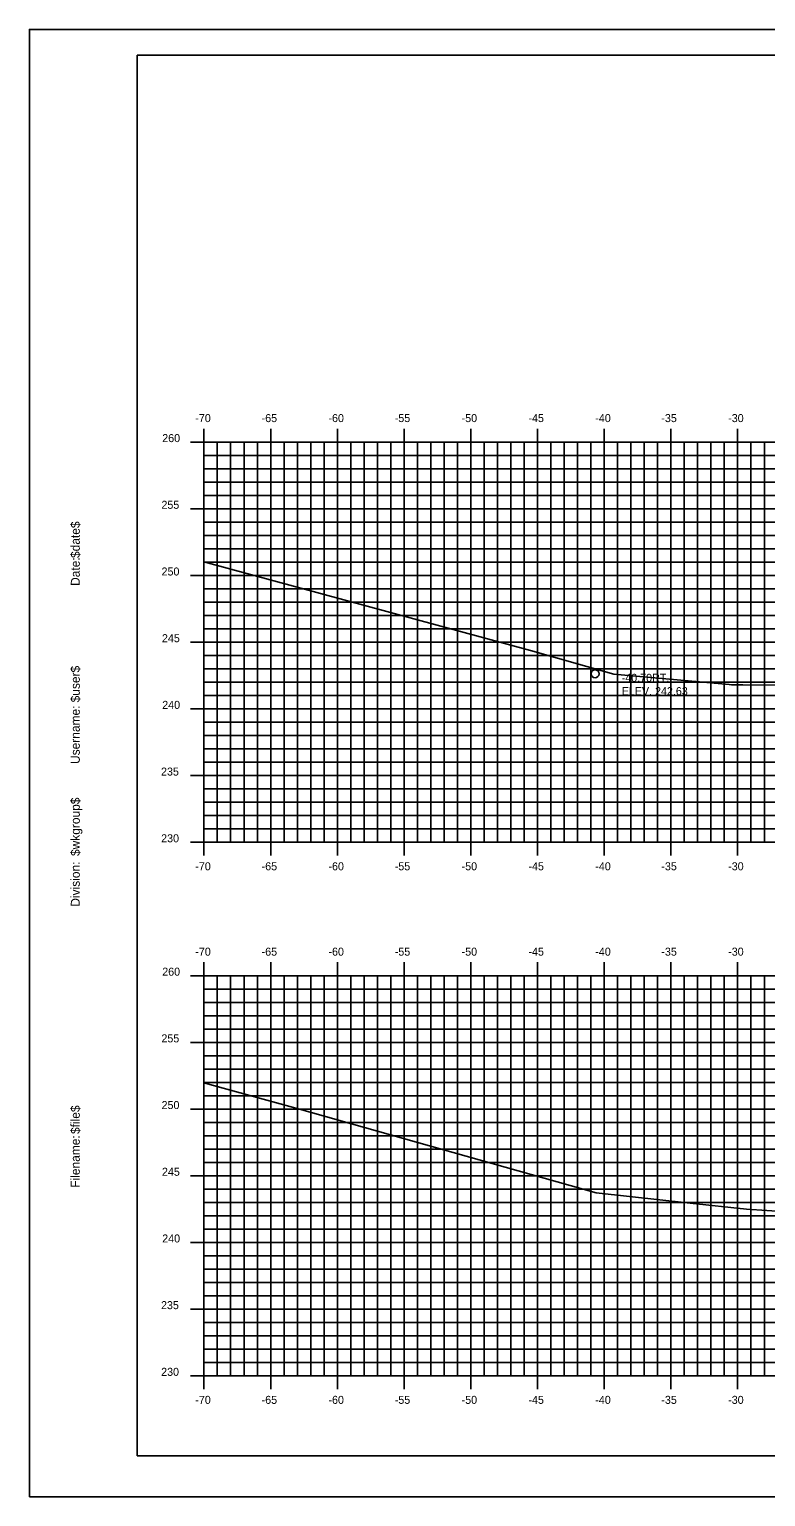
# Model space of a CAD drawing. Extents: x 1170543 to 1177585, y 609599 to 610623.
# Drawn here: x 1173056.4 to 1173111.6, y 609598.8 to 609708.8 of the extents above; entities that cross this region are included whole.
import ezdxf

# ---------------------------------------------------------------- set-up
doc = ezdxf.new("R2010")
doc.units = 0
for name, color, linetype in [('BORDER', 7, 'Continuous'), ('D_Text_Standard', 7, 'Continuous'), ('H_V ANNOTATION', 7, 'Continuous'), ('MAJOR', 7, 'Continuous'), ('MINOR', 7, 'Continuous'), ('PLOT BOUNDARY', 7, 'Continuous'), ('S_Drainage_Invert', 7, 'Continuous'), ('S_Roadway_Centerline', 7, 'Continuous')]:
    doc.layers.add(name, color=color, linetype=linetype)

msp = doc.modelspace()

# ---------------------------------------------------------------- linework, layer by layer
at = {"layer": 'BORDER'}
for p, q in [((1173224.5, 609706.87), (1173064.5, 609706.87)), ((1173064.5, 609706.87), (1173064.5, 609601.87)), ((1173064.5, 609601.87), (1173224.5, 609601.87))]:
    msp.add_line(p, q, dxfattribs=at)
at = {"layer": 'MAJOR'}
for p, q in [((1173069.5, 609678.87), (1173069.5, 609677.87)), ((1173074.5, 609678.87), (1173074.5, 609677.87)), ((1173079.5, 609678.87), (1173079.5, 609677.87)), ((1173084.5, 609678.87), (1173084.5, 609677.87)), ((1173089.5, 609678.87), (1173089.5, 609677.87)), ((1173094.5, 609678.87), (1173094.5, 609677.87)), ((1173099.5, 609678.87), (1173099.5, 609677.87)), ((1173104.5, 609678.87), (1173104.5, 609677.87)), ((1173109.5, 609678.87), (1173109.5, 609677.87)), ((1173068.5, 609677.87), (1173069.5, 609677.87)), ((1173069.5, 609677.87), (1173209.5, 609677.87)), ((1173069.5, 609647.87), (1173069.5, 609677.87)), ((1173069.5, 609647.87), (1173069.5, 609677.87)), ((1173069.5, 609677.87), (1173209.5, 609677.87)), ((1173074.5, 609647.87), (1173074.5, 609677.87)), ((1173079.5, 609647.87), (1173079.5, 609677.87)), ((1173084.5, 609647.87), (1173084.5, 609677.87)), ((1173089.5, 609647.87), (1173089.5, 609677.87)), ((1173094.5, 609647.87), (1173094.5, 609677.87)), ((1173099.5, 609647.87), (1173099.5, 609677.87)), ((1173104.5, 609647.87), (1173104.5, 609677.87)), ((1173109.5, 609647.87), (1173109.5, 609677.87)), ((1173068.5, 609672.87), (1173069.5, 609672.87)), ((1173069.5, 609672.87), (1173209.5, 609672.87)), ((1173068.5, 609667.87), (1173069.5, 609667.87)), ((1173069.5, 609667.87), (1173209.5, 609667.87)), ((1173068.5, 609662.87), (1173069.5, 609662.87)), ((1173069.5, 609662.87), (1173209.5, 609662.87)), ((1173068.5, 609657.87), (1173069.5, 609657.87)), ((1173069.5, 609657.87), (1173209.5, 609657.87)), ((1173068.5, 609652.87), (1173069.5, 609652.87)), ((1173069.5, 609652.87), (1173209.5, 609652.87)), ((1173068.5, 609647.87), (1173069.5, 609647.87)), ((1173069.5, 609647.87), (1173209.5, 609647.87)), ((1173069.5, 609647.87), (1173209.5, 609647.87)), ((1173069.5, 609646.87), (1173069.5, 609647.87)), ((1173074.5, 609646.87), (1173074.5, 609647.87)), ((1173079.5, 609646.87), (1173079.5, 609647.87)), ((1173084.5, 609646.87), (1173084.5, 609647.87)), ((1173089.5, 609646.87), (1173089.5, 609647.87)), ((1173094.5, 609646.87), (1173094.5, 609647.87)), ((1173099.5, 609646.87), (1173099.5, 609647.87)), ((1173104.5, 609646.87), (1173104.5, 609647.87)), ((1173109.5, 609646.87), (1173109.5, 609647.87)), ((1173069.5, 609638.87), (1173069.5, 609637.87)), ((1173074.5, 609638.87), (1173074.5, 609637.87)), ((1173079.5, 609638.87), (1173079.5, 609637.87)), ((1173084.5, 609638.87), (1173084.5, 609637.87)), ((1173089.5, 609638.87), (1173089.5, 609637.87)), ((1173094.5, 609638.87), (1173094.5, 609637.87)), ((1173099.5, 609638.87), (1173099.5, 609637.87)), ((1173104.5, 609638.87), (1173104.5, 609637.87)), ((1173109.5, 609638.87), (1173109.5, 609637.87)), ((1173068.5, 609637.87), (1173069.5, 609637.87)), ((1173069.5, 609637.87), (1173209.5, 609637.87)), ((1173069.5, 609607.87), (1173069.5, 609637.87)), ((1173069.5, 609607.87), (1173069.5, 609637.87)), ((1173069.5, 609637.87), (1173209.5, 609637.87)), ((1173074.5, 609607.87), (1173074.5, 609637.87)), ((1173079.5, 609607.87), (1173079.5, 609637.87)), ((1173084.5, 609607.87), (1173084.5, 609637.87)), ((1173089.5, 609607.87), (1173089.5, 609637.87)), ((1173094.5, 609607.87), (1173094.5, 609637.87)), ((1173099.5, 609607.87), (1173099.5, 609637.87)), ((1173104.5, 609607.87), (1173104.5, 609637.87)), ((1173109.5, 609607.87), (1173109.5, 609637.87)), ((1173068.5, 609632.87), (1173069.5, 609632.87)), ((1173069.5, 609632.87), (1173209.5, 609632.87)), ((1173068.5, 609627.87), (1173069.5, 609627.87)), ((1173069.5, 609627.87), (1173209.5, 609627.87)), ((1173068.5, 609622.87), (1173069.5, 609622.87)), ((1173069.5, 609622.87), (1173209.5, 609622.87)), ((1173068.5, 609617.87), (1173069.5, 609617.87)), ((1173069.5, 609617.87), (1173209.5, 609617.87)), ((1173068.5, 609612.87), (1173069.5, 609612.87)), ((1173069.5, 609612.87), (1173209.5, 609612.87)), ((1173068.5, 609607.87), (1173069.5, 609607.87)), ((1173069.5, 609607.87), (1173209.5, 609607.87)), ((1173069.5, 609607.87), (1173209.5, 609607.87)), ((1173069.5, 609606.87), (1173069.5, 609607.87)), ((1173074.5, 609606.87), (1173074.5, 609607.87)), ((1173079.5, 609606.87), (1173079.5, 609607.87)), ((1173084.5, 609606.87), (1173084.5, 609607.87)), ((1173089.5, 609606.87), (1173089.5, 609607.87)), ((1173094.5, 609606.87), (1173094.5, 609607.87)), ((1173099.5, 609606.87), (1173099.5, 609607.87)), ((1173104.5, 609606.87), (1173104.5, 609607.87)), ((1173109.5, 609606.87), (1173109.5, 609607.87))]:
    msp.add_line(p, q, dxfattribs=at)
at = {"layer": 'MINOR'}
for p, q in [((1173070.5, 609647.87), (1173070.5, 609677.87)), ((1173071.5, 609647.87), (1173071.5, 609677.87)), ((1173072.5, 609647.87), (1173072.5, 609677.87)), ((1173073.5, 609647.87), (1173073.5, 609677.87)), ((1173075.5, 609647.87), (1173075.5, 609677.87)), ((1173076.5, 609647.87), (1173076.5, 609677.87)), ((1173077.5, 609647.87), (1173077.5, 609677.87)), ((1173078.5, 609647.87), (1173078.5, 609677.87)), ((1173080.5, 609647.87), (1173080.5, 609677.87)), ((1173081.5, 609647.87), (1173081.5, 609677.87)), ((1173082.5, 609647.87), (1173082.5, 609677.87)), ((1173083.5, 609647.87), (1173083.5, 609677.87)), ((1173085.5, 609647.87), (1173085.5, 609677.87)), ((1173086.5, 609647.87), (1173086.5, 609677.87)), ((1173087.5, 609647.87), (1173087.5, 609677.87)), ((1173088.5, 609647.87), (1173088.5, 609677.87)), ((1173090.5, 609647.87), (1173090.5, 609677.87)), ((1173091.5, 609647.87), (1173091.5, 609677.87)), ((1173092.5, 609647.87), (1173092.5, 609677.87)), ((1173093.5, 609647.87), (1173093.5, 609677.87)), ((1173095.5, 609647.87), (1173095.5, 609677.87)), ((1173096.5, 609647.87), (1173096.5, 609677.87)), ((1173097.5, 609647.87), (1173097.5, 609677.87)), ((1173098.5, 609647.87), (1173098.5, 609677.87)), ((1173100.5, 609647.87), (1173100.5, 609677.87)), ((1173101.5, 609647.87), (1173101.5, 609677.87)), ((1173102.5, 609647.87), (1173102.5, 609677.87)), ((1173103.5, 609647.87), (1173103.5, 609677.87)), ((1173105.5, 609647.87), (1173105.5, 609677.87)), ((1173106.5, 609647.87), (1173106.5, 609677.87)), ((1173107.5, 609647.87), (1173107.5, 609677.87)), ((1173108.5, 609647.87), (1173108.5, 609677.87)), ((1173110.5, 609647.87), (1173110.5, 609677.87)), ((1173111.5, 609647.87), (1173111.5, 609677.87)), ((1173069.5, 609676.87), (1173209.5, 609676.87)), ((1173069.5, 609676.87), (1173070.51, 609676.87)), ((1173069.5, 609675.87), (1173209.5, 609675.87)), ((1173069.5, 609675.87), (1173070.51, 609675.87)), ((1173069.5, 609674.87), (1173209.5, 609674.87)), ((1173069.5, 609674.87), (1173070.51, 609674.87)), ((1173069.5, 609673.87), (1173209.5, 609673.87)), ((1173069.5, 609673.87), (1173070.51, 609673.87)), ((1173069.5, 609671.87), (1173209.5, 609671.87)), ((1173069.5, 609671.87), (1173070.51, 609671.87)), ((1173069.5, 609670.87), (1173209.5, 609670.87)), ((1173069.5, 609670.87), (1173070.51, 609670.87)), ((1173069.5, 609669.87), (1173209.5, 609669.87)), ((1173069.5, 609669.87), (1173070.51, 609669.87)), ((1173069.5, 609668.87), (1173209.5, 609668.87)), ((1173069.5, 609668.87), (1173070.51, 609668.87)), ((1173069.5, 609666.87), (1173209.5, 609666.87)), ((1173069.5, 609666.87), (1173070.51, 609666.87)), ((1173069.5, 609665.87), (1173209.5, 609665.87)), ((1173069.5, 609665.87), (1173070.51, 609665.87)), ((1173069.5, 609664.87), (1173209.5, 609664.87)), ((1173069.5, 609664.87), (1173070.51, 609664.87)), ((1173069.5, 609663.87), (1173209.5, 609663.87)), ((1173069.5, 609663.87), (1173070.51, 609663.87)), ((1173069.5, 609661.87), (1173209.5, 609661.87)), ((1173069.5, 609661.87), (1173070.51, 609661.87)), ((1173069.5, 609660.87), (1173209.5, 609660.87)), ((1173069.5, 609660.87), (1173070.51, 609660.87)), ((1173069.5, 609659.87), (1173209.5, 609659.87)), ((1173069.5, 609659.87), (1173070.51, 609659.87)), ((1173069.5, 609658.87), (1173209.5, 609658.87)), ((1173069.5, 609658.87), (1173070.51, 609658.87)), ((1173069.5, 609656.87), (1173209.5, 609656.87)), ((1173069.5, 609656.87), (1173070.51, 609656.87)), ((1173069.5, 609655.87), (1173209.5, 609655.87)), ((1173069.5, 609655.87), (1173070.51, 609655.87)), ((1173069.5, 609654.87), (1173209.5, 609654.87)), ((1173069.5, 609654.87), (1173070.51, 609654.87)), ((1173069.5, 609653.87), (1173209.5, 609653.87)), ((1173069.5, 609653.87), (1173070.51, 609653.87)), ((1173069.5, 609651.87), (1173209.5, 609651.87)), ((1173069.5, 609651.87), (1173070.51, 609651.87)), ((1173069.5, 609650.87), (1173209.5, 609650.87)), ((1173069.5, 609650.87), (1173070.51, 609650.87)), ((1173069.5, 609649.87), (1173209.5, 609649.87)), ((1173069.5, 609649.87), (1173070.51, 609649.87)), ((1173069.5, 609648.87), (1173209.5, 609648.87)), ((1173069.5, 609648.87), (1173070.51, 609648.87)), ((1173070.5, 609607.87), (1173070.5, 609637.87)), ((1173071.5, 609607.87), (1173071.5, 609637.87)), ((1173072.5, 609607.87), (1173072.5, 609637.87)), ((1173073.5, 609607.87), (1173073.5, 609637.87)), ((1173075.5, 609607.87), (1173075.5, 609637.87)), ((1173076.5, 609607.87), (1173076.5, 609637.87)), ((1173077.5, 609607.87), (1173077.5, 609637.87)), ((1173078.5, 609607.87), (1173078.5, 609637.87)), ((1173080.5, 609607.87), (1173080.5, 609637.87)), ((1173081.5, 609607.87), (1173081.5, 609637.87)), ((1173082.5, 609607.87), (1173082.5, 609637.87)), ((1173083.5, 609607.87), (1173083.5, 609637.87)), ((1173085.5, 609607.87), (1173085.5, 609637.87)), ((1173086.5, 609607.87), (1173086.5, 609637.87)), ((1173087.5, 609607.87), (1173087.5, 609637.87)), ((1173088.5, 609607.87), (1173088.5, 609637.87)), ((1173090.5, 609607.87), (1173090.5, 609637.87)), ((1173091.5, 609607.87), (1173091.5, 609637.87)), ((1173092.5, 609607.87), (1173092.5, 609637.87)), ((1173093.5, 609607.87), (1173093.5, 609637.87)), ((1173095.5, 609607.87), (1173095.5, 609637.87)), ((1173096.5, 609607.87), (1173096.5, 609637.87)), ((1173097.5, 609607.87), (1173097.5, 609637.87)), ((1173098.5, 609607.87), (1173098.5, 609637.87)), ((1173100.5, 609607.87), (1173100.5, 609637.87)), ((1173101.5, 609607.87), (1173101.5, 609637.87)), ((1173102.5, 609607.87), (1173102.5, 609637.87)), ((1173103.5, 609607.87), (1173103.5, 609637.87)), ((1173105.5, 609607.87), (1173105.5, 609637.87)), ((1173106.5, 609607.87), (1173106.5, 609637.87)), ((1173107.5, 609607.87), (1173107.5, 609637.87)), ((1173108.5, 609607.87), (1173108.5, 609637.87)), ((1173110.5, 609607.87), (1173110.5, 609637.87)), ((1173111.5, 609607.87), (1173111.5, 609637.87)), ((1173069.5, 609636.87), (1173209.5, 609636.87)), ((1173069.5, 609636.87), (1173070.51, 609636.87)), ((1173069.5, 609635.87), (1173209.5, 609635.87)), ((1173069.5, 609635.87), (1173070.51, 609635.87)), ((1173069.5, 609634.87), (1173209.5, 609634.87)), ((1173069.5, 609634.87), (1173070.51, 609634.87)), ((1173069.5, 609633.87), (1173209.5, 609633.87)), ((1173069.5, 609633.87), (1173070.51, 609633.87)), ((1173069.5, 609631.87), (1173209.5, 609631.87)), ((1173069.5, 609631.87), (1173070.51, 609631.87)), ((1173069.5, 609630.87), (1173209.5, 609630.87)), ((1173069.5, 609630.87), (1173070.51, 609630.87)), ((1173069.5, 609629.87), (1173209.5, 609629.87)), ((1173069.5, 609629.87), (1173070.51, 609629.87)), ((1173069.5, 609628.87), (1173209.5, 609628.87)), ((1173069.5, 609628.87), (1173070.51, 609628.87)), ((1173069.5, 609626.87), (1173209.5, 609626.87)), ((1173069.5, 609626.87), (1173070.51, 609626.87)), ((1173069.5, 609625.87), (1173209.5, 609625.87)), ((1173069.5, 609625.87), (1173070.51, 609625.87)), ((1173069.5, 609624.87), (1173209.5, 609624.87)), ((1173069.5, 609624.87), (1173070.51, 609624.87)), ((1173069.5, 609623.87), (1173209.5, 609623.87)), ((1173069.5, 609623.87), (1173070.51, 609623.87)), ((1173069.5, 609621.87), (1173209.5, 609621.87)), ((1173069.5, 609621.87), (1173070.51, 609621.87)), ((1173069.5, 609620.87), (1173209.5, 609620.87)), ((1173069.5, 609620.87), (1173070.51, 609620.87)), ((1173069.5, 609619.87), (1173209.5, 609619.87)), ((1173069.5, 609619.87), (1173070.51, 609619.87)), ((1173069.5, 609618.87), (1173209.5, 609618.87)), ((1173069.5, 609618.87), (1173070.51, 609618.87)), ((1173069.5, 609616.87), (1173209.5, 609616.87)), ((1173069.5, 609616.87), (1173070.51, 609616.87)), ((1173069.5, 609615.87), (1173209.5, 609615.87)), ((1173069.5, 609615.87), (1173070.51, 609615.87)), ((1173069.5, 609614.87), (1173209.5, 609614.87)), ((1173069.5, 609614.87), (1173070.51, 609614.87)), ((1173069.5, 609613.87), (1173209.5, 609613.87)), ((1173069.5, 609613.87), (1173070.51, 609613.87)), ((1173069.5, 609611.87), (1173209.5, 609611.87)), ((1173069.5, 609611.87), (1173070.51, 609611.87)), ((1173069.5, 609610.87), (1173209.5, 609610.87)), ((1173069.5, 609610.87), (1173070.51, 609610.87)), ((1173069.5, 609609.87), (1173209.5, 609609.87)), ((1173069.5, 609609.87), (1173070.51, 609609.87)), ((1173069.5, 609608.87), (1173209.5, 609608.87)), ((1173069.5, 609608.87), (1173070.51, 609608.87))]:
    msp.add_line(p, q, dxfattribs=at)
at = {"layer": 'PLOT BOUNDARY'}
msp.add_lwpolyline([(1173056.41, 609598.81), (1173226.41, 609598.81), (1173226.41, 609708.81), (1173056.41, 609708.81)], close=True, dxfattribs=at)
at = {"layer": 'S_Drainage_Invert'}
msp.add_circle((1173098.81, 609660.5), 0.3, dxfattribs=at)
at = {"layer": 'S_Roadway_Centerline'}
for points in [[(1173069.5, 609668.9), (1173093.97, 609662.25), (1173100.23, 609660.48), (1173108.86, 609659.7), (1173109.05, 609659.68), (1173109.89, 609659.67), (1173124.3, 609659.57)], [(1173069.5, 609629.83), (1173076.65, 609627.86), (1173098.9, 609621.6), (1173105.95, 609620.82), (1173110.17, 609620.36), (1173128.45, 609619.16)]]:
    msp.add_lwpolyline(points, dxfattribs=at)

# ---------------------------------------------------------------- texts
at = {"layer": 'BORDER'}
for s, p in [('$date$', (1173060.19, 609669.18)), ('Date:', (1173060.19, 609667.09)), ('$user$', (1173060.19, 609658.36)), ('Username:', (1173060.19, 609653.74)), ('$wkgroup$', (1173060.19, 609646.84)), ('Division:', (1173060.19, 609643.04)), ('$file$', (1173060.19, 609626)), ('Filename:', (1173060.19, 609621.97))]:
    msp.add_text(s, height=0.67, rotation=90, dxfattribs=at).set_placement(p)
at = {"layer": 'D_Text_Standard'}
for s, p in [('-40.70RT.', (1173100.81, 609659.9)), ('ELEV. 242.63', (1173100.81, 609658.9))]:
    msp.add_text(s, height=0.6, dxfattribs=at).set_placement(p)
at = {"layer": 'H_V ANNOTATION'}
for s, p in [('-70', (1173068.85, 609679.37)), ('-65', (1173073.82, 609679.37)), ('-60', (1173078.83, 609679.37)), ('-55', (1173083.8, 609679.37)), ('-50', (1173088.81, 609679.37)), ('-45', (1173093.82, 609679.37)), ('-40', (1173098.83, 609679.37)), ('-35', (1173103.78, 609679.37)), ('-30', (1173108.79, 609679.37)), ('260', (1173066.37, 609677.87)), ('255', (1173066.31, 609672.87)), ('250', (1173066.32, 609667.87)), ('245', (1173066.35, 609662.87)), ('240', (1173066.37, 609657.87)), ('235', (1173066.28, 609652.87)), ('230', (1173066.29, 609647.87)), ('-70', (1173068.85, 609645.77)), ('-65', (1173073.82, 609645.77)), ('-60', (1173078.83, 609645.77)), ('-55', (1173083.8, 609645.77)), ('-50', (1173088.81, 609645.77)), ('-45', (1173093.82, 609645.77)), ('-40', (1173098.83, 609645.77)), ('-35', (1173103.78, 609645.77)), ('-30', (1173108.79, 609645.77)), ('-70', (1173068.85, 609639.37)), ('-65', (1173073.82, 609639.37)), ('-60', (1173078.83, 609639.37)), ('-55', (1173083.8, 609639.37)), ('-50', (1173088.81, 609639.37)), ('-45', (1173093.82, 609639.37)), ('-40', (1173098.83, 609639.37)), ('-35', (1173103.78, 609639.37)), ('-30', (1173108.79, 609639.37)), ('260', (1173066.37, 609637.87)), ('255', (1173066.31, 609632.87)), ('250', (1173066.32, 609627.87)), ('245', (1173066.35, 609622.87)), ('240', (1173066.37, 609617.87)), ('235', (1173066.28, 609612.87)), ('230', (1173066.29, 609607.87)), ('-70', (1173068.85, 609605.77)), ('-65', (1173073.82, 609605.77)), ('-60', (1173078.83, 609605.77)), ('-55', (1173083.8, 609605.77)), ('-50', (1173088.81, 609605.77)), ('-45', (1173093.82, 609605.77)), ('-40', (1173098.83, 609605.77)), ('-35', (1173103.78, 609605.77)), ('-30', (1173108.79, 609605.77))]:
    msp.add_text(s, height=0.6, dxfattribs=at).set_placement(p)

doc.saveas('drawing.dxf')
